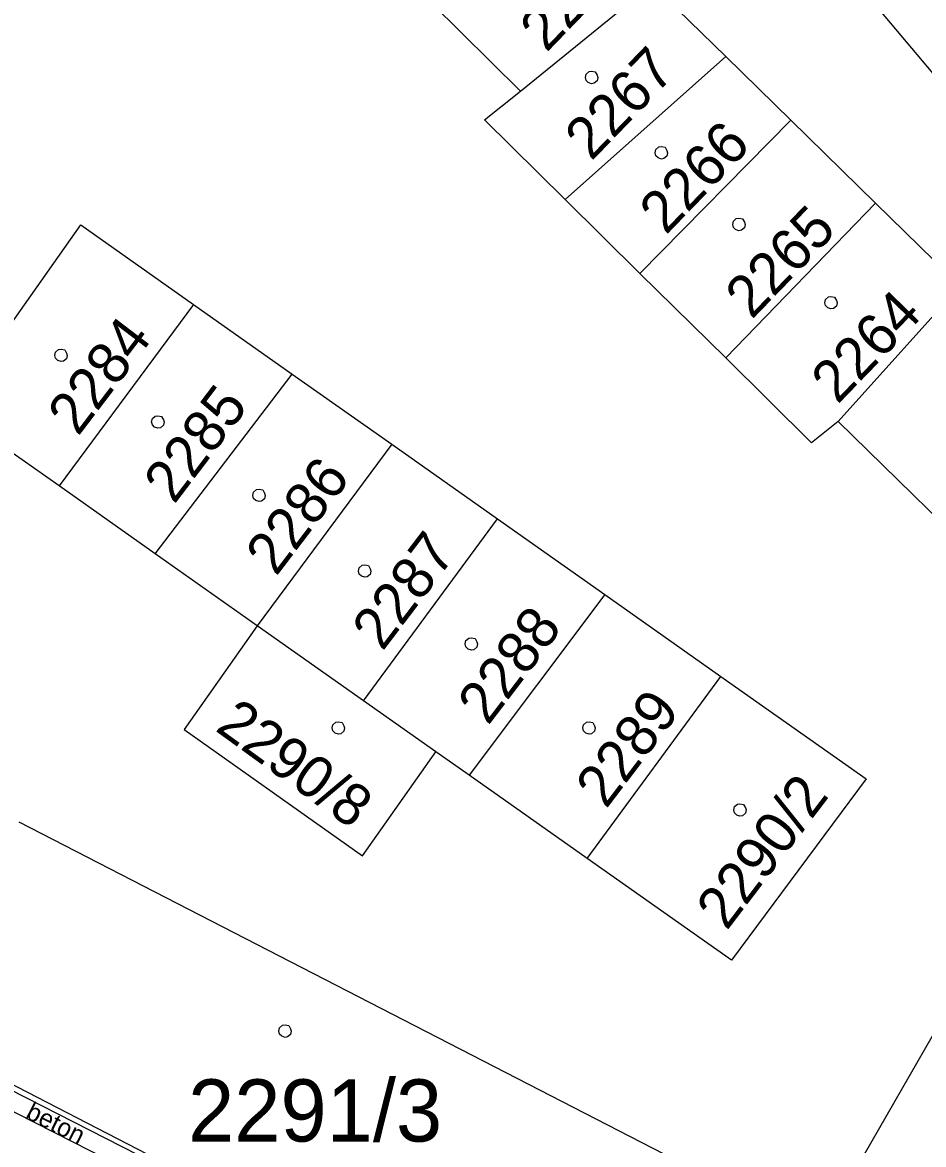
# Model space of a CAD drawing. Extents: x -528274 to -527531, y -1079304 to -1078580.
# Drawn here: x -527925.94 to -527901.28, y -1078912.62 to -1078881.94 of the extents above; entities that cross this region are included whole.
import ezdxf

# ---------------------------------------------------------------- set-up
doc = ezdxf.new("R2010")
doc.units = 0
for name, color, linetype in [('g_beton', 7, 'Continuous'), ('g_budova', 7, 'Continuous'), ('katastrální mapa', 7, 'Continuous')]:
    doc.layers.add(name, color=color, linetype=linetype)

msp = doc.modelspace()

# ---------------------------------------------------------------- linework, layer by layer
at = {"layer": 'g_beton'}
msp.add_line((-527929.681, -1078909.952), (-527915.833, -1078916.965), dxfattribs=at)
at = {"layer": 'g_budova'}
msp.add_lwpolyline([(-527911.338, -1078918.737), (-527935.531, -1078906.402), (-527935.851, -1078907.215)], dxfattribs=at)
at = {"layer": 'katastrální mapa'}
for p, q in [((-527929.39, -1078849.6), (-527890.85, -1078895.43)), ((-527912.31, -1078883.81), (-527908.71, -1078880.89)), ((-527908.71, -1078880.89), (-527906.69, -1078882.87)), ((-527914.74, -1078881.41), (-527912.31, -1078883.81)), ((-527906.69, -1078882.87), (-527911.08, -1078886.78)), ((-527906.69, -1078882.87), (-527904.91, -1078884.61)), ((-527913.29, -1078884.6), (-527912.31, -1078883.81)), ((-527911.08, -1078886.78), (-527913.29, -1078884.6)), ((-527909.04, -1078888.8), (-527904.91, -1078884.61)), ((-527904.91, -1078884.61), (-527902.59, -1078886.88)), ((-527909.04, -1078888.8), (-527911.08, -1078886.78)), ((-527902.59, -1078886.88), (-527906.69, -1078891.11)), ((-527902.59, -1078886.88), (-527900.28, -1078889.14)), ((-527927.9, -1078892.52), (-527924.34, -1078887.47)), ((-527924.34, -1078887.47), (-527921.25, -1078889.65)), ((-527906.69, -1078891.11), (-527909.04, -1078888.8)), ((-527900.28, -1078889.14), (-527903.61, -1078892.85)), ((-527921.25, -1078889.65), (-527924.93, -1078894.61)), ((-527921.25, -1078889.65), (-527918.55, -1078891.55)), ((-527904.34, -1078893.43), (-527906.69, -1078891.11)), ((-527922.3, -1078896.47), (-527918.55, -1078891.55)), ((-527918.55, -1078891.55), (-527915.83, -1078893.47)), ((-527924.93, -1078894.61), (-527927.9, -1078892.52)), ((-527903.61, -1078892.85), (-527904.34, -1078893.43)), ((-527903.61, -1078892.85), (-527900.75, -1078895.65)), ((-527915.83, -1078893.47), (-527919.51, -1078898.44)), ((-527915.83, -1078893.47), (-527912.94, -1078895.51)), ((-527922.3, -1078896.47), (-527924.93, -1078894.61)), ((-527916.6, -1078900.49), (-527912.94, -1078895.51)), ((-527912.94, -1078895.51), (-527910, -1078897.58)), ((-527919.51, -1078898.44), (-527922.3, -1078896.47)), ((-527910, -1078897.58), (-527913.71, -1078902.52)), ((-527910, -1078897.58), (-527906.82, -1078899.82)), ((-527919.51, -1078898.44), (-527921.51, -1078901.27)), ((-527916.6, -1078900.49), (-527919.51, -1078898.44)), ((-527910.48, -1078904.8), (-527906.82, -1078899.82)), ((-527906.82, -1078899.82), (-527902.85, -1078902.62)), ((-527914.62, -1078901.88), (-527916.6, -1078900.49)), ((-527913.24, -1078930.89), (-527895.79, -1078900.52)), ((-527921.51, -1078901.27), (-527916.63, -1078904.73)), ((-527916.63, -1078904.73), (-527914.62, -1078901.88)), ((-527913.71, -1078902.52), (-527914.62, -1078901.88)), ((-527910.48, -1078904.8), (-527913.71, -1078902.52)), ((-527902.85, -1078902.62), (-527906.53, -1078907.58)), ((-527926.03, -1078903.8), (-527908.38, -1078912.88)), ((-527906.53, -1078907.58), (-527910.48, -1078904.8)), ((-527915.41, -1078916.54), (-527928.8, -1078909.65))]:
    msp.add_line(p, q, dxfattribs=at)
for points in [[(-527910.36, -1078883.27), (-527910.26, -1078883.29), (-527910.21, -1078883.38), (-527910.19, -1078883.44), (-527910.21, -1078883.53), (-527910.29, -1078883.6), (-527910.36, -1078883.61), (-527910.45, -1078883.58), (-527910.51, -1078883.52), (-527910.53, -1078883.44), (-527910.51, -1078883.35), (-527910.43, -1078883.28)], [(-527908.45, -1078885.33), (-527908.35, -1078885.35), (-527908.3, -1078885.44), (-527908.28, -1078885.5), (-527908.3, -1078885.59), (-527908.38, -1078885.66), (-527908.45, -1078885.67), (-527908.54, -1078885.64), (-527908.6, -1078885.58), (-527908.62, -1078885.5), (-527908.6, -1078885.41), (-527908.52, -1078885.34)], [(-527906.33, -1078887.29), (-527906.23, -1078887.31), (-527906.18, -1078887.4), (-527906.16, -1078887.46), (-527906.18, -1078887.55), (-527906.26, -1078887.62), (-527906.33, -1078887.63), (-527906.42, -1078887.6), (-527906.48, -1078887.54), (-527906.5, -1078887.46), (-527906.48, -1078887.37), (-527906.4, -1078887.3)], [(-527903.81, -1078889.43), (-527903.71, -1078889.45), (-527903.66, -1078889.54), (-527903.64, -1078889.6), (-527903.66, -1078889.69), (-527903.74, -1078889.76), (-527903.81, -1078889.77), (-527903.9, -1078889.74), (-527903.96, -1078889.68), (-527903.98, -1078889.6), (-527903.96, -1078889.51), (-527903.88, -1078889.44)], [(-527924.88, -1078890.87), (-527924.78, -1078890.89), (-527924.73, -1078890.98), (-527924.71, -1078891.04), (-527924.73, -1078891.13), (-527924.81, -1078891.2), (-527924.88, -1078891.21), (-527924.97, -1078891.18), (-527925.03, -1078891.12), (-527925.05, -1078891.04), (-527925.03, -1078890.95), (-527924.95, -1078890.88)], [(-527922.23, -1078892.69), (-527922.13, -1078892.71), (-527922.08, -1078892.8), (-527922.06, -1078892.86), (-527922.08, -1078892.95), (-527922.16, -1078893.02), (-527922.23, -1078893.03), (-527922.32, -1078893), (-527922.38, -1078892.94), (-527922.4, -1078892.86), (-527922.38, -1078892.77), (-527922.3, -1078892.7)], [(-527919.46, -1078894.7), (-527919.36, -1078894.72), (-527919.31, -1078894.81), (-527919.29, -1078894.87), (-527919.31, -1078894.96), (-527919.39, -1078895.03), (-527919.46, -1078895.04), (-527919.55, -1078895.01), (-527919.61, -1078894.95), (-527919.63, -1078894.87), (-527919.61, -1078894.78), (-527919.53, -1078894.71)], [(-527916.57, -1078896.77), (-527916.47, -1078896.79), (-527916.42, -1078896.88), (-527916.4, -1078896.94), (-527916.42, -1078897.03), (-527916.5, -1078897.1), (-527916.57, -1078897.11), (-527916.66, -1078897.08), (-527916.72, -1078897.02), (-527916.74, -1078896.94), (-527916.72, -1078896.85), (-527916.64, -1078896.78)], [(-527913.65, -1078898.76), (-527913.55, -1078898.78), (-527913.5, -1078898.87), (-527913.48, -1078898.93), (-527913.5, -1078899.02), (-527913.58, -1078899.09), (-527913.65, -1078899.1), (-527913.74, -1078899.07), (-527913.8, -1078899.01), (-527913.82, -1078898.93), (-527913.8, -1078898.84), (-527913.72, -1078898.77)], [(-527917.29, -1078901.06), (-527917.19, -1078901.08), (-527917.14, -1078901.17), (-527917.12, -1078901.23), (-527917.14, -1078901.32), (-527917.22, -1078901.39), (-527917.29, -1078901.4), (-527917.38, -1078901.37), (-527917.44, -1078901.31), (-527917.46, -1078901.23), (-527917.44, -1078901.14), (-527917.36, -1078901.07)], [(-527910.43, -1078901.06), (-527910.33, -1078901.08), (-527910.28, -1078901.17), (-527910.26, -1078901.23), (-527910.28, -1078901.32), (-527910.36, -1078901.39), (-527910.43, -1078901.4), (-527910.52, -1078901.37), (-527910.58, -1078901.31), (-527910.6, -1078901.23), (-527910.58, -1078901.14), (-527910.5, -1078901.07)], [(-527906.3, -1078903.3), (-527906.2, -1078903.32), (-527906.15, -1078903.41), (-527906.13, -1078903.47), (-527906.15, -1078903.56), (-527906.23, -1078903.63), (-527906.3, -1078903.64), (-527906.39, -1078903.61), (-527906.45, -1078903.55), (-527906.47, -1078903.47), (-527906.45, -1078903.38), (-527906.37, -1078903.31)], [(-527918.75, -1078909.35), (-527918.65, -1078909.37), (-527918.6, -1078909.46), (-527918.58, -1078909.52), (-527918.6, -1078909.61), (-527918.68, -1078909.68), (-527918.75, -1078909.69), (-527918.84, -1078909.66), (-527918.9, -1078909.6), (-527918.92, -1078909.52), (-527918.9, -1078909.43), (-527918.82, -1078909.36)]]:
    msp.add_lwpolyline(points, close=True, dxfattribs=at)

# ---------------------------------------------------------------- texts
at = {"layer": 'g_beton'}
msp.add_text('beton', height=0.5, rotation=333.3442, dxfattribs=at).set_placement((-527925.88, -1078911.883))
at = {"layer": 'katastrální mapa'}
for s, rotation, p in [('2268', 45.9512, (-527911.599, -1078882.776)), ('2267', 45.9512, (-527910.369, -1078885.746)), ('2266', 45.9512, (-527908.329, -1078887.766)), ('2265', 45.9512, (-527905.979, -1078890.076)), ('2264', 45.9512, (-527903.629, -1078892.396)), ('2284', 52.7121, (-527924.414, -1078893.273)), ('2285', 52.7121, (-527921.784, -1078895.133)), ('2286', 52.7121, (-527918.994, -1078897.103)), ('2287', 52.7121, (-527916.084, -1078899.153)), ('2288', 52.7121, (-527913.194, -1078901.183)), ('2290/8', 324.0649, (-527920.691, -1078901.283)), ('2289', 52.7121, (-527909.964, -1078903.463)), ('2290/2', 52.7121, (-527906.664, -1078906.793))]:
    msp.add_text(s, height=1.14, rotation=rotation, dxfattribs=at).set_placement(p)
msp.add_text('2291/3', height=1.7, dxfattribs=at).set_placement((-527921.403, -1078912.54))

doc.saveas('drawing.dxf')
